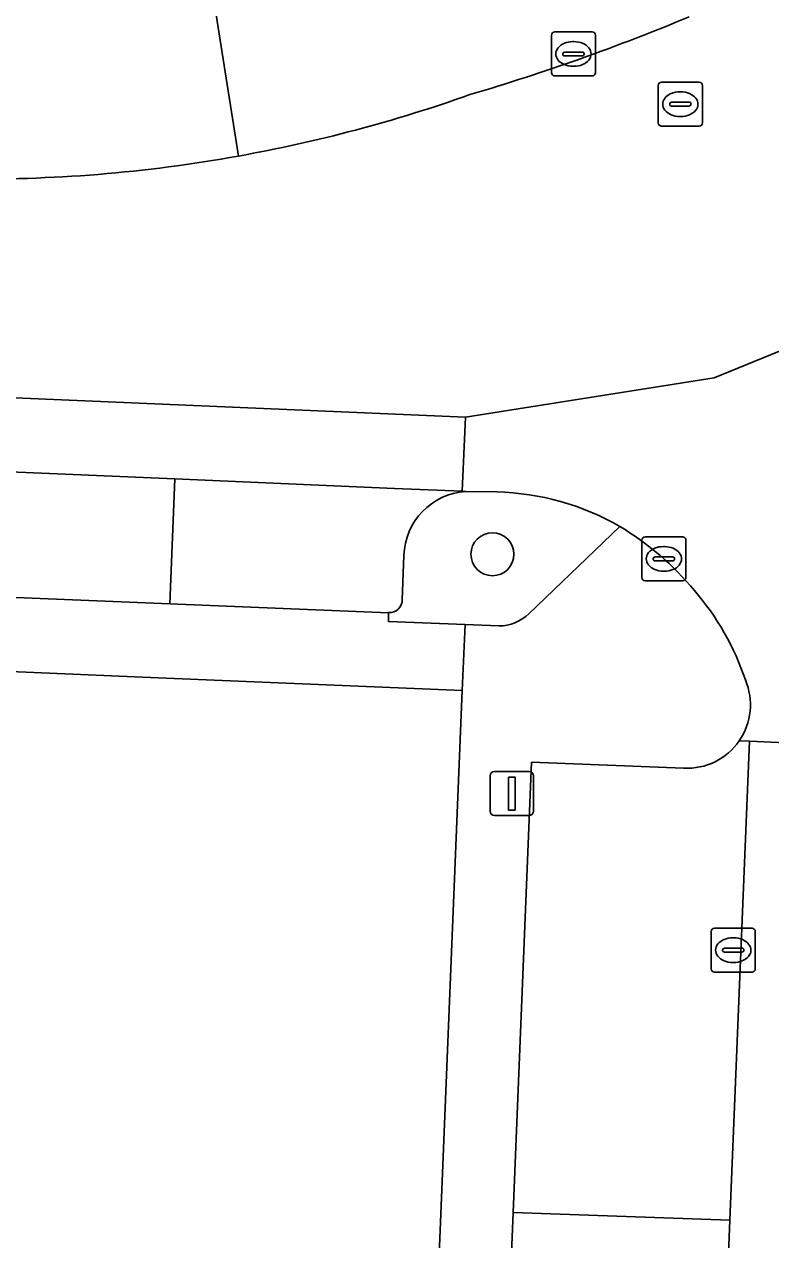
# Model space of a CAD drawing. Extents: x 160732 to 162107, y 387428 to 388479.
# Drawn here: x 161487.49 to 161504.46, y 387659.03 to 387686.65 of the extents above; entities that cross this region are included whole.
import ezdxf

# ---------------------------------------------------------------- set-up
doc = ezdxf.new("R2010")
doc.units = 0
for name, color, linetype in [('IMGEO_Boom', 7, 'Continuous'), ('IMGEO_Erf', 7, 'Continuous'), ('IMGEO_Groenvoorziening', 7, 'Continuous'), ('IMGEO_Kolk', 7, 'Continuous'), ('IMGEO_Lichtmast', 7, 'Continuous'), ('IMGEO_Parkeervlak_open', 7, 'Continuous'), ('IMGEO_Rijbaan_lokaal_gesloten', 7, 'Continuous'), ('IMGEO_Rijbaan_lokaal_open', 7, 'Continuous'), ('IMGEO_Rioolput', 7, 'Continuous'), ('IMGEO_Voetpad_open', 7, 'Continuous')]:
    doc.layers.add(name, color=color, linetype=linetype)

msp = doc.modelspace()

# ---------------------------------------------------------------- linework, layer by layer
at = {"layer": 'IMGEO_Boom'}
msp.add_circle((161498.136, 387674.607), 0.489, dxfattribs=at)
at = {"layer": 'IMGEO_Erf'}
msp.add_lwpolyline([(161497.448, 387671.514), (161490.535, 387671.802), (161484.876, 387672.038), (161478.557, 387672.301), (161477.884, 387655.365), (161477.836, 387654.166), (161482.063, 387653.998), (161484.89, 387651.834), (161484.843, 387650.665), (161486.042, 387650.617), (161496.573, 387650.2), (161496.787, 387655.405), (161496.952, 387659.433)], close=True, dxfattribs=at)
at = {"layer": 'IMGEO_Groenvoorziening'}
for points in [[(161498.237, 387676.022), (161497.527, 387676.032)], [(161498.963, 387673.253), (161501.03, 387675.239)], [(161496.123, 387674.577), (161496.087, 387673.574)], [(161495.775, 387673.279), (161495.775, 387673.075), (161497.514, 387673.007), (161498.281, 387672.977)]]:
    msp.add_lwpolyline(points, dxfattribs=at)
for centre, radius, start, end in [((161497.62, 387674.538), 1.497, 93.5517, 178.4922), ((161498.09, 387670.126), 5.898, 60.1033, 88.5757), ((161495.787, 387673.579), 0.3, 267.7548, 359.0367), ((161498.265, 387673.996), 1.019, 270.8738, 313.1918)]:
    msp.add_arc(centre, radius, start, end, dxfattribs=at)
at = {"layer": 'IMGEO_Kolk'}
for p, q in [((161499.475, 387685.548), (161499.475, 387686.4)), ((161499.55, 387686.474), (161500.402, 387686.474)), ((161500.476, 387686.4), (161500.476, 387685.548)), ((161499.963, 387686.254), (161499.988, 387686.254)), ((161499.734, 387685.968), (161499.734, 387685.98)), ((161500.172, 387685.931), (161499.774, 387685.931)), ((161499.777, 387686.017), (161500.175, 387686.017)), ((161500.218, 387685.98), (161500.218, 387685.968)), ((161499.986, 387685.694), (161499.961, 387685.694)), ((161500.402, 387685.474), (161499.55, 387685.474)), ((161501.532, 387674.075), (161501.532, 387674.927)), ((161501.607, 387675.001), (161502.459, 387675.001)), ((161502.02, 387674.781), (161502.045, 387674.781)), ((161502.533, 387674.927), (161502.533, 387674.075)), ((161501.791, 387674.495), (161501.791, 387674.507)), ((161501.834, 387674.544), (161502.232, 387674.544)), ((161502.275, 387674.507), (161502.275, 387674.495)), ((161502.229, 387674.458), (161501.831, 387674.458)), ((161502.043, 387674.221), (161502.018, 387674.221)), ((161502.459, 387674.001), (161501.607, 387674.001)), ((161503.108, 387665.185), (161503.108, 387666.037)), ((161503.183, 387666.111), (161504.035, 387666.111)), ((161504.109, 387666.037), (161504.109, 387665.185)), ((161503.596, 387665.891), (161503.621, 387665.891)), ((161503.367, 387665.605), (161503.367, 387665.617)), ((161503.805, 387665.568), (161503.407, 387665.568)), ((161503.41, 387665.654), (161503.808, 387665.654)), ((161503.851, 387665.617), (161503.851, 387665.605)), ((161504.035, 387665.111), (161503.183, 387665.111)), ((161503.619, 387665.331), (161503.594, 387665.331))]:
    msp.add_line(p, q, dxfattribs=at)
for points in [[(161499.475, 387685.548), (161499.475, 387686.4)], [(161499.55, 387686.474), (161500.402, 387686.474)], [(161500.476, 387686.4), (161500.476, 387685.548)], [(161500.402, 387685.474), (161499.55, 387685.474)], [(161501.532, 387674.075), (161501.532, 387674.927)], [(161501.607, 387675.001), (161502.459, 387675.001)], [(161502.533, 387674.927), (161502.533, 387674.075)], [(161502.459, 387674.001), (161501.607, 387674.001)], [(161503.108, 387665.185), (161503.108, 387666.037)], [(161503.183, 387666.111), (161504.035, 387666.111)], [(161504.109, 387666.037), (161504.109, 387665.185)], [(161504.035, 387665.111), (161503.183, 387665.111)]]:
    msp.add_lwpolyline(points, dxfattribs=at)
for centre, radius, start, end in [((161499.552, 387686.398), 0.0765, 91.552, 178.448), ((161499.552, 387686.398), 0.0765, 91.552, 178.448), ((161500.4, 387686.398), 0.0765, 1.552, 88.448), ((161500.4, 387686.398), 0.0765, 1.552, 88.448), ((161499.774, 387685.977), 0.0403, 85.8775, 175.7526), ((161499.771, 387685.967), 0.0366, 178.938, 274.7102), ((161500.175, 387685.974), 0.043, 264.8664, 352.4533), ((161500.179, 387685.979), 0.0386, 1.7309, 96.639), ((161499.552, 387685.55), 0.0765, 181.552, 268.448), ((161499.552, 387685.55), 0.0765, 181.552, 268.448), ((161500.4, 387685.55), 0.0765, 271.552, 358.448), ((161500.4, 387685.55), 0.0765, 271.552, 358.448), ((161501.609, 387674.925), 0.0765, 91.552, 178.448), ((161501.609, 387674.925), 0.0765, 91.552, 178.448), ((161502.457, 387674.925), 0.0765, 1.552, 88.448), ((161502.457, 387674.925), 0.0765, 1.552, 88.448), ((161501.831, 387674.504), 0.0403, 85.8775, 175.7526), ((161502.236, 387674.506), 0.0386, 1.7309, 96.639), ((161501.828, 387674.494), 0.0366, 178.938, 274.7102), ((161502.232, 387674.501), 0.043, 264.8664, 352.4533), ((161501.609, 387674.077), 0.0765, 181.552, 268.448), ((161501.609, 387674.077), 0.0765, 181.552, 268.448), ((161502.457, 387674.077), 0.0765, 271.552, 358.448), ((161502.457, 387674.077), 0.0765, 271.552, 358.448), ((161503.185, 387666.035), 0.0765, 91.552, 178.448), ((161503.185, 387666.035), 0.0765, 91.552, 178.448), ((161504.033, 387666.035), 0.0765, 1.552, 88.448), ((161504.033, 387666.035), 0.0765, 1.552, 88.448), ((161503.407, 387665.614), 0.0403, 85.8775, 175.7526), ((161503.404, 387665.604), 0.0366, 178.938, 274.7102), ((161503.808, 387665.611), 0.043, 264.8664, 352.4533), ((161503.812, 387665.616), 0.0386, 1.7309, 96.639), ((161503.185, 387665.187), 0.0765, 181.552, 268.448), ((161503.185, 387665.187), 0.0765, 181.552, 268.448), ((161504.033, 387665.187), 0.0765, 271.552, 358.448), ((161504.033, 387665.187), 0.0765, 271.552, 358.448)]:
    msp.add_arc(centre, radius, start, end, dxfattribs=at)
for centre, major_axis, ratio, start_param, end_param in [((161499.962, 387685.974), (-0.387, 0.002), 0.722429, 4.712389, 7.853982), ((161499.987, 387685.974), (-0.39, 0.002), 0.717154, 1.570796, 4.712389), ((161502.019, 387674.501), (-0.387, 0.002), 0.722429, 4.712389, 7.853982), ((161502.044, 387674.501), (-0.39, 0.002), 0.717154, 1.570796, 4.712389), ((161503.595, 387665.611), (-0.387, 0.002), 0.722429, 4.712389, 7.853982), ((161503.62, 387665.611), (-0.39, 0.002), 0.717154, 1.570796, 4.712389)]:
    msp.add_ellipse(centre, major_axis=major_axis, ratio=ratio, start_param=start_param, end_param=end_param, dxfattribs=at)
at = {"layer": 'IMGEO_Lichtmast'}
for p, q in [((161498.08, 387668.77), (161498.08, 387669.57)), ((161498.08, 387669.57), (161498.08, 387668.77)), ((161498.18, 387669.67), (161498.97, 387669.67)), ((161498.97, 387669.67), (161498.18, 387669.67)), ((161499.07, 387669.57), (161499.07, 387668.77)), ((161499.07, 387668.77), (161499.07, 387669.57)), ((161498.97, 387668.67), (161498.18, 387668.67)), ((161498.18, 387668.67), (161498.97, 387668.67))]:
    msp.add_line(p, q, dxfattribs=at)
msp.add_lwpolyline([(161498.5, 387669.545), (161498.65, 387669.545), (161498.65, 387668.795), (161498.5, 387668.795), (161498.5, 387669.545)], dxfattribs=at)
for centre, start, end in [((161498.18, 387669.57), 90, 180), ((161498.18, 387669.57), 90, 180), ((161498.97, 387669.57), 0, 90), ((161498.97, 387669.57), 360, 90), ((161498.18, 387668.77), 180, 270), ((161498.18, 387668.77), 180, 270), ((161498.97, 387668.77), 270, 0), ((161498.97, 387668.77), 270, 0)]:
    msp.add_arc(centre, 0.1, start, end, dxfattribs=at)
at = {"layer": 'IMGEO_Parkeervlak_open'}
for points in [[(161491.573, 387688.639), (161492.362, 387683.654)], [(161497.527, 387676.032), (161497.447, 387676.036), (161495.906, 387676.104), (161490.915, 387676.317), (161490.801, 387673.483), (161495.775, 387673.279)], [(161496.087, 387673.574), (161496.123, 387674.577)], [(161502.48, 387669.747), (161499.025, 387669.88), (161498.607, 387659.65), (161503.531, 387659.475), (161503.976, 387670.359)], [(161503.976, 387670.359), (161503.745, 387670.37)]]:
    msp.add_lwpolyline(points, dxfattribs=at)
for centre, radius, start, end in [((161483.91, 387731.594), 48.522, 286.4125, 292.668), ((161486.486, 387716.409), 33.278, 280.1706, 289.547), ((161497.62, 387674.538), 1.497, 93.5517, 178.4922), ((161495.787, 387673.579), 0.3, 267.7548, 359.0367), ((161502.558, 387671.184), 1.44, 266.8937, 325.5459)]:
    msp.add_arc(centre, radius, start, end, dxfattribs=at)
at = {"layer": 'IMGEO_Rijbaan_lokaal_gesloten'}
for points in [[(161485.963, 387683.136), (161484.684, 387683.184), (161484.609, 387681.487), (161444.489, 387683.19), (161444.369, 387680.004), (161497.523, 387677.72), (161503.172, 387678.614), (161506.474, 387679.964), (161510.527, 387682.438), (161512.024, 387683.414)], [(161512.024, 387683.414), (161510.527, 387682.438), (161506.474, 387679.964), (161503.172, 387678.614), (161497.523, 387677.72), (161497.447, 387676.036), (161497.527, 387676.032), (161498.237, 387676.022)], [(161503.745, 387670.37), (161503.976, 387670.359), (161505.633, 387670.284), (161503.68, 387621.927), (161501.558, 387569.484), (161504.805, 387569.35), (161507.524, 387636.359), (161508.903, 387670.13)]]:
    msp.add_lwpolyline(points, dxfattribs=at)
for centre, radius, start, end in [((161483.91, 387731.594), 48.522, 286.4125, 292.668), ((161486.486, 387716.409), 33.278, 280.1706, 289.547), ((161486.528, 387715.942), 32.811, 269.0137, 280.2423), ((161498.09, 387670.126), 5.898, 60.1033, 88.5757), ((161497.685, 387669.642), 6.52, 39.3907, 59.1343), ((161498.273, 387669.89), 5.911, 18.3388, 41.151), ((161502.555, 387671.187), 1.443, 325.5252, 22.9714)]:
    msp.add_arc(centre, radius, start, end, dxfattribs=at)
at = {"layer": 'IMGEO_Rijbaan_lokaal_open'}
msp.add_lwpolyline([(161442.693, 387678.386), (161443.383, 387678.36), (161446.634, 387678.205), (161453.106, 387677.976), (161463.252, 387677.507), (161466.42, 387677.361), (161484.844, 387676.576), (161490.915, 387676.317), (161495.906, 387676.104), (161497.447, 387676.036), (161497.523, 387677.72), (161444.369, 387680.004), (161444.489, 387683.19)], dxfattribs=at)
msp.add_lwpolyline([(161503.68, 387621.927), (161505.633, 387670.284), (161503.976, 387670.359), (161503.531, 387659.475), (161503.324, 387654.404), (161502.914, 387644.363), (161502.794, 387641.437), (161502.384, 387631.394), (161502.224, 387627.489), (161501.993, 387621.827), (161501.765, 387616.221), (161501.729, 387615.336), (161501.609, 387612.393), (161501.409, 387607.481), (161500.702, 387590.08), (161500.495, 387584.998), (161499.866, 387569.531), (161501.558, 387569.484)], close=True, dxfattribs=at)
at = {"layer": 'IMGEO_Rioolput'}
for p, q in [((161501.98, 387685.333), (161502.832, 387685.333)), ((161501.905, 387684.407), (161501.905, 387685.259)), ((161502.393, 387685.113), (161502.418, 387685.113)), ((161502.906, 387685.259), (161502.906, 387684.407)), ((161502.164, 387684.827), (161502.164, 387684.839)), ((161502.602, 387684.79), (161502.204, 387684.79)), ((161502.207, 387684.876), (161502.605, 387684.876)), ((161502.648, 387684.839), (161502.648, 387684.827)), ((161502.416, 387684.553), (161502.391, 387684.553)), ((161502.832, 387684.333), (161501.98, 387684.333))]:
    msp.add_line(p, q, dxfattribs=at)
for points in [[(161501.98, 387685.333), (161502.832, 387685.333)], [(161501.905, 387684.407), (161501.905, 387685.259)], [(161502.906, 387685.259), (161502.906, 387684.407)], [(161502.832, 387684.333), (161501.98, 387684.333)]]:
    msp.add_lwpolyline(points, dxfattribs=at)
for centre, radius, start, end in [((161501.982, 387685.257), 0.0765, 91.552, 178.448), ((161501.982, 387685.257), 0.0765, 91.552, 178.448), ((161502.83, 387685.257), 0.0765, 1.552, 88.448), ((161502.83, 387685.257), 0.0765, 1.552, 88.448), ((161502.204, 387684.836), 0.0403, 85.8775, 175.7526), ((161502.201, 387684.826), 0.0366, 178.938, 274.7102), ((161502.605, 387684.833), 0.043, 264.8664, 352.4533), ((161502.609, 387684.838), 0.0386, 1.7309, 96.639), ((161501.982, 387684.409), 0.0765, 181.552, 268.448), ((161501.982, 387684.409), 0.0765, 181.552, 268.448), ((161502.83, 387684.409), 0.0765, 271.552, 358.448), ((161502.83, 387684.409), 0.0765, 271.552, 358.448)]:
    msp.add_arc(centre, radius, start, end, dxfattribs=at)
for centre, major_axis, ratio, start_param, end_param in [((161502.392, 387684.833), (-0.387, 0.002), 0.722429, 4.712389, 7.853982), ((161502.417, 387684.833), (-0.39, 0.002), 0.717154, 1.570796, 4.712389)]:
    msp.add_ellipse(centre, major_axis=major_axis, ratio=ratio, start_param=start_param, end_param=end_param, dxfattribs=at)
at = {"layer": 'IMGEO_Voetpad_open'}
for points in [[(161492.362, 387683.654), (161491.573, 387688.639)], [(161501.03, 387675.239), (161498.963, 387673.253)], [(161498.281, 387672.977), (161497.514, 387673.007), (161497.448, 387671.514), (161496.952, 387659.433), (161496.787, 387655.405)], [(161498.402, 387654.626), (161498.607, 387659.65), (161499.025, 387669.88), (161502.48, 387669.747)]]:
    msp.add_lwpolyline(points, dxfattribs=at)
for points in [[(161463.099, 387674.622), (161463.252, 387677.507), (161453.106, 387677.976), (161453.006, 387675.481), (161453.003, 387675.418), (161453.002, 387675.391), (161453, 387675.341), (161460.476, 387675.07), (161460.402, 387673.023), (161478.557, 387672.301), (161484.876, 387672.038), (161490.535, 387671.802), (161497.448, 387671.514), (161497.514, 387673.007), (161495.775, 387673.075), (161495.775, 387673.279), (161490.801, 387673.483), (161484.717, 387673.733)], [(161490.915, 387676.317), (161484.844, 387676.576), (161484.717, 387673.733), (161490.801, 387673.483)], [(161503.531, 387659.475), (161498.607, 387659.65), (161498.402, 387654.626), (161503.324, 387654.404)]]:
    msp.add_lwpolyline(points, close=True, dxfattribs=at)
for centre, radius, start, end in [((161486.528, 387715.942), 32.811, 269.0137, 280.2423), ((161497.685, 387669.642), 6.52, 39.3907, 59.1343), ((161498.273, 387669.89), 5.911, 18.3388, 41.151), ((161498.265, 387673.996), 1.019, 270.8738, 313.1918), ((161502.555, 387671.187), 1.443, 325.5252, 22.9714), ((161502.558, 387671.184), 1.44, 266.8937, 325.5459)]:
    msp.add_arc(centre, radius, start, end, dxfattribs=at)

doc.saveas('drawing.dxf')
